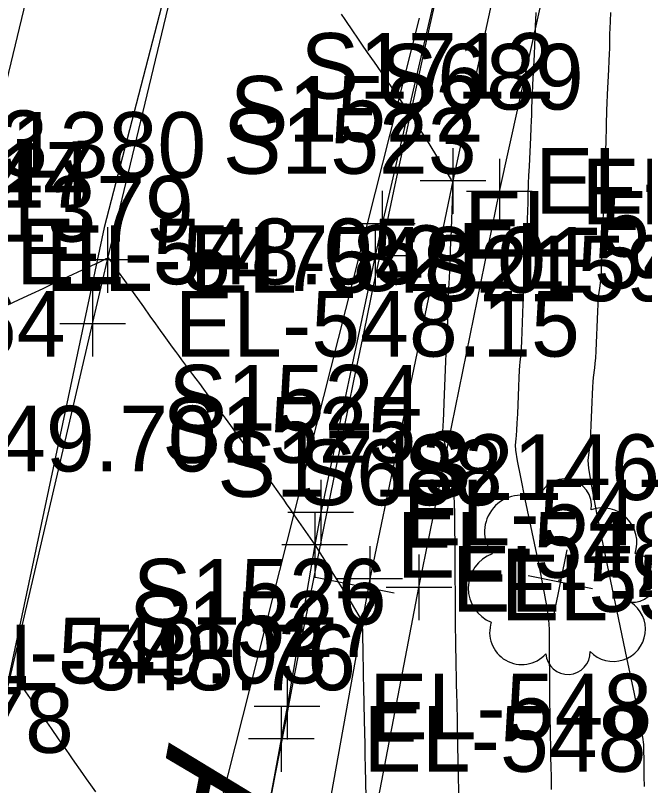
# Model space of a CAD drawing. Extents: x 1724534 to 1727318, y 657156 to 660047.
# Drawn here: x 1725473.69 to 1725512.02, y 659072.74 to 659119.65 of the extents above; entities that cross this region are included whole.
import ezdxf

# ---------------------------------------------------------------- set-up
doc = ezdxf.new("R2010")
doc.units = 0
for name, color, linetype in [('SURVEY - CENTERLINE - Preliminary', 7, 'Continuous'), ('SURVEY - CENTERLINE - Preliminary Text', 7, 'Continuous'), ('SURVEY - CONTOURS - Index with Text', 7, 'Continuous'), ('SURVEY - CONTOURS - Intermediate with optional Text', 7, 'Continuous'), ('SURVEY - DRAINAGE - Area Shapes', 7, 'Continuous'), ('SURVEY - DTM - Breaklines - Points - Elevations', 7, 'Continuous'), ('SURVEY - NON-TRANSPORTATION - Features - Points - Elevations', 7, 'Continuous'), ('SURVEY - ROADSIDE BARRIERS - Points - Elevations', 7, 'Continuous'), ('SURVEY - ROADSIDE BARRIERS - Points - Locators', 7, 'Continuous'), ('SURVEY - ROADSIDE BARRIERS - Points - Numbers', 7, 'Continuous'), ('SURVEY - ROADSIDE BARRIERS with Text', 7, 'Continuous'), ('SURVEY - TRANSPORTATION - Features', 7, 'Continuous'), ('SURVEY - TRANSPORTATION - Features - Points - Elevations', 7, 'Continuous'), ('SURVEY - TRANSPORTATION - Features - Points - Locators', 7, 'Continuous'), ('SURVEY - TRANSPORTATION - Features - Points - Numbers', 7, 'Continuous'), ('SURVEY - TRANSPORTATION - Roads', 7, 'Continuous'), ('SURVEY - TRANSPORTATION - Roads - Points - Elevations', 7, 'Continuous'), ('SURVEY - TRANSPORTATION - Roads - Points - Locators', 7, 'Continuous'), ('SURVEY - TRANSPORTATION - Roads - Points - Numbers', 7, 'Continuous'), ('SURVEY - UTILITIES - Electric (Lighting) - Points - Elevations', 7, 'Continuous'), ('SURVEY - UTILITIES - Electric (Lighting) - Points - Numbers', 7, 'Continuous'), ('SURVEY - UTILITIES - Poles and Miscellaneous - Points - Numbers', 7, 'Continuous'), ('SURVEY - VEGETATION - Features - Points - Locators', 7, 'Continuous'), ('SURVEY - VEGETATION - Features - Points - Numbers', 7, 'Continuous'), ('SURVEY - VEGETATION - Features with Text', 7, 'Continuous')]:
    doc.layers.add(name, color=color, linetype=linetype)

msp = doc.modelspace()

# ---------------------------------------------------------------- linework, layer by layer
at = {"layer": 'SURVEY - CENTERLINE - Preliminary'}
msp.add_line((1725498.294, 659119.478), (1725486.022, 659071.007), dxfattribs=at)
msp.add_arc((1727061.077, 658773.081), 1600, 165.79242, 172.785391, dxfattribs=at)
msp.add_arc((1727061.077, 658773.081), 1600, 165.79242, 172.785391, dxfattribs=at)
msp.add_arc((1727061.077, 658773.081), 1600, 165.79242, 172.785391, dxfattribs=at)
at = {"layer": 'SURVEY - CENTERLINE - Preliminary Text'}
msp.add_line((1725491.867, 659085.46), (1725496.771, 659084.484), dxfattribs=at)
at = {"layer": 'SURVEY - CONTOURS - Index with Text'}
msp.add_lwpolyline([(1725509.954, 659119.833), (1725509.928, 659119.295), (1725509.909, 659118.862), (1725509.896, 659118.534), (1725509.891, 659118.312), (1725509.886, 659117.859), (1725509.881, 659117.638), (1725509.869, 659117.316), (1725509.851, 659116.893), (1725509.827, 659116.368), (1725509.752, 659114.833), (1725509.727, 659114.306), (1725509.709, 659113.877), (1725509.697, 659113.545), (1725509.692, 659113.312), (1725509.686, 659112.819), (1725509.681, 659112.587), (1725509.67, 659112.262), (1725509.653, 659111.844), (1725509.629, 659111.333), (1725509.558, 659109.845), (1725509.535, 659109.332), (1725509.517, 659108.908), (1725509.506, 659108.574), (1725509.501, 659108.33), (1725509.495, 659107.798), (1725509.491, 659107.555), (1725509.482, 659107.225), (1725509.469, 659106.808), (1725509.452, 659106.304), (1725509.4, 659104.843), (1725509.383, 659104.361), (1725509.369, 659104.011), (1725509.36, 659103.793), (1725509.356, 659103.706), (1725509.349, 659103.649), (1725509.343, 659103.605), (1725509.331, 659103.513), (1725509.314, 659103.374), (1725509.29, 659103.187), (1725509.219, 659102.627), (1725509.193, 659102.376), (1725509.169, 659102.044), (1725509.146, 659101.63), (1725509.125, 659101.135), (1725509.071, 659099.704), (1725509.05, 659099.207), (1725509.027, 659098.789), (1725509.001, 659098.449), (1725508.974, 659098.188), (1725508.9, 659097.596), (1725508.872, 659097.336), (1725508.847, 659097.001), (1725508.824, 659096.59), (1725508.802, 659096.103), (1725508.746, 659094.705), (1725508.724, 659094.217), (1725508.7, 659093.802), (1725508.674, 659093.46), (1725508.645, 659093.19), (1725508.567, 659092.568), (1725508.606, 659092.054), (1725508.782, 659090.978), (1725509.095, 659089.34), (1725509.545, 659087.139), (1725510.927, 659080.523), (1725511.38, 659078.333), (1725511.705, 659076.724), (1725511.9, 659075.696), (1725511.965, 659075.25), (1725511.968, 659074.835), (1725511.968, 659074.682), (1725511.969, 659074.535), (1725511.97, 659074.393), (1725511.971, 659074.257), (1725511.973, 659073.901), (1725511.974, 659073.768), (1725511.975, 659073.638), (1725511.977, 659073.509), (1725511.98, 659073.383), (1725511.987, 659073.047), (1725511.989, 659072.923), (1725511.992, 659072.802), (1725511.994, 659072.683)], dxfattribs=at)
at = {"layer": 'SURVEY - CONTOURS - Intermediate with optional Text'}
for points in [[(1725493.539, 659119.727), (1725493.752, 659119.413), (1725494.263, 659118.653), (1725494.486, 659118.323), (1725494.774, 659117.905), (1725495.125, 659117.397), (1725495.54, 659116.8), (1725497.626, 659113.808), (1725497.956, 659113.306), (1725498.057, 659113.15), (1725498.215, 659112.898), (1725498.433, 659112.55), (1725498.709, 659112.106), (1725499.795, 659110.358), (1725499.995, 659110.036), (1725500.183, 659109.733), (1725500.247, 659109.632), (1725500.268, 659109.597), (1725500.285, 659109.57), (1725500.298, 659109.55), (1725500.306, 659109.538), (1725500.331, 659109.497), (1725500.21, 659106.075), (1725500.187, 659105.433), (1725500.17, 659104.974), (1725500.16, 659104.698), (1725500.156, 659104.596), (1725500.155, 659104.589), (1725500.151, 659104.562), (1725500.146, 659104.515), (1725500.14, 659104.409), (1725500.128, 659104.124), (1725500.11, 659103.662), (1725500.086, 659103.021), (1725500.012, 659101.075), (1725499.987, 659100.432), (1725499.968, 659099.964), (1725499.955, 659099.669), (1725499.948, 659099.547), (1725499.937, 659099.456), (1725499.929, 659099.337), (1725499.916, 659099.048), (1725499.897, 659098.59), (1725499.795, 659096.061), (1725499.77, 659095.431), (1725499.749, 659094.967), (1725499.735, 659094.669), (1725499.726, 659094.536), (1725499.709, 659094.402), (1725499.717, 659094.291), (1725499.755, 659094.059), (1725499.822, 659093.707), (1725499.919, 659093.234), (1725500.217, 659091.81), (1725500.315, 659091.252), (1725500.386, 659090.643), (1725500.43, 659089.986), (1725500.448, 659089.279), (1725500.464, 659086.608), (1725500.468, 659085.915), (1725500.471, 659085.248), (1725500.475, 659084.607), (1725500.485, 659082.933), (1725500.489, 659082.31), (1725500.496, 659081.696), (1725500.505, 659081.092), (1725500.517, 659080.496), (1725500.55, 659078.92), (1725500.562, 659078.335), (1725500.574, 659077.765), (1725500.597, 659076.664), (1725500.627, 659075.233), (1725500.649, 659074.183), (1725500.659, 659073.675), (1725500.67, 659073.18), (1725500.697, 659071.874)], [(1725505.399, 659119.832), (1725505.377, 659119.372), (1725505.364, 659119.07), (1725505.359, 659118.925), (1725505.357, 659118.749), (1725505.352, 659118.606), (1725505.339, 659118.31), (1725505.318, 659117.862), (1725505.289, 659117.26), (1725505.201, 659115.452), (1725505.172, 659114.848), (1725505.151, 659114.393), (1725505.138, 659114.087), (1725505.133, 659113.929), (1725505.131, 659113.707), (1725505.126, 659113.552), (1725505.114, 659113.253), (1725505.094, 659112.811), (1725505.066, 659112.225), (1725504.982, 659110.47), (1725504.955, 659109.882), (1725504.935, 659109.433), (1725504.922, 659109.124), (1725504.917, 659108.954), (1725504.915, 659108.689), (1725504.911, 659108.521), (1725504.902, 659108.216), (1725504.887, 659107.775), (1725504.867, 659107.196), (1725504.805, 659105.472), (1725504.785, 659104.904), (1725504.77, 659104.496), (1725504.76, 659104.246), (1725504.756, 659104.155), (1725504.752, 659104.125), (1725504.749, 659104.101), (1725504.743, 659104.051), (1725504.734, 659103.975), (1725504.721, 659103.875), (1725504.682, 659103.571), (1725504.667, 659103.393), (1725504.649, 659103.084), (1725504.628, 659102.646), (1725504.606, 659102.078), (1725504.542, 659100.39), (1725504.519, 659099.82), (1725504.498, 659099.376), (1725504.478, 659099.059), (1725504.461, 659098.868), (1725504.418, 659098.526), (1725504.401, 659098.337), (1725504.382, 659098.025), (1725504.36, 659097.59), (1725504.336, 659097.033), (1725504.271, 659095.383), (1725504.247, 659094.824), (1725504.225, 659094.385), (1725504.204, 659094.064), (1725504.185, 659093.863), (1725504.138, 659093.485), (1725504.162, 659093.172), (1725504.268, 659092.519), (1725504.459, 659091.523), (1725504.732, 659090.187), (1725505.572, 659086.167), (1725505.848, 659084.792), (1725506.045, 659083.684), (1725506.165, 659082.841), (1725506.207, 659082.264), (1725506.213, 659081.081), (1725506.216, 659080.645), (1725506.218, 659080.225), (1725506.221, 659079.821), (1725506.223, 659079.432), (1725506.229, 659078.417), (1725506.232, 659078.039), (1725506.236, 659077.667), (1725506.241, 659077.3), (1725506.248, 659076.939), (1725506.268, 659075.984), (1725506.276, 659075.629), (1725506.283, 659075.283), (1725506.29, 659074.946), (1725506.297, 659074.616), (1725506.315, 659073.748), (1725506.322, 659073.426), (1725506.328, 659073.111), (1725506.335, 659072.804), (1725506.341, 659072.503)], [(1725473.144, 659101.988), (1725473.923, 659102.348), (1725474.664, 659102.692), (1725475.369, 659103.022), (1725476.037, 659103.336), (1725477.768, 659104.154), (1725478.336, 659104.422), (1725478.741, 659104.613), (1725478.985, 659104.729), (1725479.067, 659104.767), (1725479.068, 659104.768), (1725479.07, 659104.769), (1725479.078, 659104.773), (1725479.091, 659104.779), (1725479.108, 659104.787), (1725479.162, 659104.813), (1725479.182, 659104.823), (1725479.202, 659104.832), (1725479.223, 659104.842), (1725479.243, 659104.851), (1725479.338, 659104.897), (1725479.401, 659104.805), (1725479.414, 659104.787), (1725479.424, 659104.772), (1725479.433, 659104.76), (1725479.439, 659104.751), (1725479.454, 659104.731), (1725479.513, 659104.649), (1725479.678, 659104.417), (1725479.95, 659104.037), (1725480.329, 659103.508), (1725481.482, 659101.897), (1725481.885, 659101.335), (1725482.227, 659100.858), (1725482.509, 659100.466), (1725482.731, 659100.159), (1725483.243, 659099.453), (1725483.434, 659099.191), (1725483.622, 659098.933), (1725483.809, 659098.681), (1725483.993, 659098.434), (1725484.48, 659097.781), (1725484.675, 659097.519), (1725484.896, 659097.224), (1725485.142, 659096.895), (1725485.413, 659096.531), (1725486.17, 659095.518), (1725486.467, 659095.116), (1725486.792, 659094.672), (1725487.143, 659094.186), (1725487.521, 659093.657), (1725488.567, 659092.191), (1725488.924, 659091.69), (1725489.211, 659091.287), (1725489.429, 659090.981), (1725489.577, 659090.773), (1725489.88, 659090.348), (1725490.013, 659090.159), (1725490.187, 659089.912), (1725490.4, 659089.606), (1725490.654, 659089.241), (1725491.93, 659087.402), (1725493.274, 659085.271), (1725493.543, 659084.841), (1725493.778, 659084.464), (1725493.976, 659084.141), (1725494.138, 659083.871), (1725494.813, 659082.734), (1725494.85, 659080.966), (1725494.859, 659080.541), (1725494.869, 659080.024), (1725494.882, 659079.414), (1725494.897, 659078.712), (1725494.938, 659076.717), (1725494.954, 659075.977), (1725494.969, 659075.254), (1725494.984, 659074.547), (1725494.998, 659073.856), (1725495.036, 659072.036)], [(1725473.64, 659079.417), (1725473.701, 659079.327), (1725473.881, 659079.068), (1725475.857, 659076.221), (1725476.293, 659075.594), (1725476.651, 659075.078), (1725476.933, 659074.673), (1725477.138, 659074.38), (1725477.769, 659073.48), (1725477.993, 659073.159), (1725478.256, 659072.783), (1725478.557, 659072.35)]]:
    msp.add_lwpolyline(points, dxfattribs=at)
at = {"layer": 'SURVEY - DRAINAGE - Area Shapes'}
msp.add_lwpolyline([(1725457.865, 659006.777), (1725413.857, 659016.262), (1725297.605, 659050.843), (1725314.042, 659296.608), (1725386.76, 659493.901), (1725483.401, 659755.229), (1725623.949, 659732.704), (1725676.22, 659724.326), (1725634.82, 659466.017), (1725543.324, 659353.721), (1725499.683, 659185.923), (1725479.088, 659106.738)], close=True, dxfattribs=at)
at = {"layer": 'SURVEY - ROADSIDE BARRIERS - Points - Locators'}
for p, q in [((1725503.177, 659110.92), (1725503.177, 659106.92)), ((1725505.177, 659108.92), (1725501.177, 659108.92)), ((1725498.271, 659086.816), (1725498.271, 659082.816)), ((1725500.271, 659084.816), (1725496.271, 659084.816))]:
    msp.add_line(p, q, dxfattribs=at)
at = {"layer": 'SURVEY - ROADSIDE BARRIERS with Text'}
msp.add_lwpolyline([(1725454.307, 658763.664), (1725456.988, 658788.398), (1725459.975, 658813.106), (1725462.961, 658837.817), (1725466.031, 658862.66), (1725469.198, 658887.437), (1725472.364, 658912.252), (1725475.489, 658936.998), (1725478.578, 658961.799), (1725481.795, 658986.471), (1725485.277, 659011.185), (1725489.239, 659035.685), (1725493.561, 659060.194), (1725498.271, 659084.816), (1725503.177, 659108.92), (1725508.576, 659133.257), (1725514.221, 659157.599), (1725521.221, 659181.564), (1725529.697, 659209.302)], dxfattribs=at)
at = {"layer": 'SURVEY - TRANSPORTATION - Features'}
for points in [[(1725537.281, 659258.937), (1725530.962, 659234.747), (1725524.817, 659210.531), (1725517.386, 659182.521), (1725511.279, 659158.31), (1725505.645, 659133.966), (1725500.348, 659109.577), (1725495.279, 659085.33), (1725490.855, 659060.693), (1725486.478, 659036.153), (1725482.443, 659011.591), (1725478.797, 658986.889), (1725475.825, 658962.14), (1725472.769, 658937.341), (1725469.208, 658912.632), (1725466.187, 658887.82), (1725463.008, 658863.047)], [(1725506.673, 659250.514), (1725500.512, 659226.334), (1725494.493, 659202.049), (1725488.389, 659177.819), (1725482.327, 659153.516), (1725476.395, 659129.191), (1725470.514, 659104.862), (1725464.748, 659080.55), (1725459.259, 659056.109), (1725454.008, 659031.549), (1725449.429, 659009.612), (1725448.213, 659003.504), (1725443.603, 658978.829), (1725439.325, 658954.082), (1725434.304, 658922.209), (1725434.197, 658921.722)]]:
    msp.add_lwpolyline(points, dxfattribs=at)
at = {"layer": 'SURVEY - TRANSPORTATION - Features - Points - Locators'}
for p, q in [((1725500.348, 659111.577), (1725500.348, 659107.577)), ((1725502.348, 659109.577), (1725498.348, 659109.577)), ((1725495.279, 659087.33), (1725495.279, 659083.33)), ((1725497.279, 659085.33), (1725493.279, 659085.33))]:
    msp.add_line(p, q, dxfattribs=at)
at = {"layer": 'SURVEY - TRANSPORTATION - Roads'}
for points in [[(1725435.76, 658873.112), (1725439.371, 658898.842), (1725439.657, 658900.819), (1725445.023, 658936.389), (1725447.926, 658954.139), (1725448.261, 658956.109), (1725453.558, 658985.616), (1725453.93, 658987.58), (1725458.117, 659009.159), (1725458.517, 659011.117), (1725466.292, 659048.286), (1725466.718, 659050.238), (1725471.114, 659069.737), (1725478.393, 659100.872), (1725479.306, 659104.764), (1725484.9, 659128.087), (1725485.373, 659130.029), (1725489.666, 659147.5), (1725494.922, 659168.852), (1725495.411, 659170.791), (1725504.745, 659207.606), (1725509.226, 659225.033), (1725509.717, 659226.971)], [(1725501.913, 659132.272), (1725496.037, 659106.962), (1725495.616, 659105.008), (1725492.293, 659089.367), (1725491.93, 659087.402), (1725490.237, 659077.551), (1725489.888, 659075.583), (1725484.442, 659046.101), (1725484.106, 659044.131), (1725480.436, 659022.454), (1725480.115, 659020.482), (1725477.562, 659002.676), (1725474.526, 658980.901), (1725474.261, 658978.921), (1725472.804, 658967.02), (1725471.086, 658953.138), (1725470.348, 658947.189), (1725468.597, 658933.312), (1725467.348, 658923.398), (1725465.675, 658909.512), (1725465.425, 658907.529), (1725464.411, 658899.602), (1725462.646, 658885.729), (1725459.817, 658863.933)]]:
    msp.add_lwpolyline(points, dxfattribs=at)
at = {"layer": 'SURVEY - TRANSPORTATION - Roads - Points - Locators'}
for p, q in [((1725496.037, 659108.962), (1725496.037, 659104.962)), ((1725479.306, 659106.764), (1725479.306, 659102.764)), ((1725498.037, 659106.962), (1725494.037, 659106.962)), ((1725495.616, 659107.008), (1725495.616, 659103.008)), ((1725497.616, 659105.008), (1725493.616, 659105.008)), ((1725481.306, 659104.764), (1725477.306, 659104.764)), ((1725478.393, 659102.872), (1725478.393, 659098.872)), ((1725480.393, 659100.872), (1725476.393, 659100.872)), ((1725492.293, 659091.367), (1725492.293, 659087.367)), ((1725491.93, 659089.402), (1725491.93, 659085.402)), ((1725494.293, 659089.367), (1725490.293, 659089.367)), ((1725493.93, 659087.402), (1725489.93, 659087.402)), ((1725490.237, 659079.551), (1725490.237, 659075.551)), ((1725492.237, 659077.551), (1725488.237, 659077.551)), ((1725489.888, 659077.583), (1725489.888, 659073.583)), ((1725491.888, 659075.583), (1725487.888, 659075.583))]:
    msp.add_line(p, q, dxfattribs=at)
at = {"layer": 'SURVEY - VEGETATION - Features - Points - Locators'}
for p, q in [((1725507.278, 659087.097), (1725506.488, 659083.175)), ((1725504.922, 659085.531), (1725508.844, 659084.741))]:
    msp.add_line(p, q, dxfattribs=at)
at = {"layer": 'SURVEY - VEGETATION - Features with Text'}
msp.add_circle((1725506.866, 659085.233), 0.0685, dxfattribs=at)
for centre, radius, start, end in [((1725507.154, 659089.781), 1.638, 351.7283, 166.7286), ((1725504.498, 659088.206), 2.222, 61.4754, 217.3139), ((1725509.442, 659087.542), 2.111, 341.5694, 108.4151), ((1725503.518, 659084.766), 2.236, 110.5796, 248.1038), ((1725511.279, 659085.394), 1.49, 266.2824, 83.6015), ((1725510.118, 659082.262), 1.958, 223.6637, 57.0834), ((1725504.546, 659082.074), 1.962, 161.5268, 318.3158), ((1725507.356, 659080.854), 1.347, 183.643, 2.3886)]:
    msp.add_arc(centre, radius, start, end, dxfattribs=at)

# ---------------------------------------------------------------- texts
at = {"layer": 'SURVEY - CENTERLINE - Preliminary'}
msp.add_text('A', height=7.5, rotation=259.2889, dxfattribs=at).set_placement((1725483.034, 659075.389))
at = {"layer": 'SURVEY - DTM - Breaklines - Points - Elevations'}
for s, p in [('EL-563.44', (1725453.668, 659107.979)), ('EL-548.05', (1725473.741, 659103.278)), ('EL-549.03', (1725467.975, 659078.964))]:
    msp.add_text(s, height=4, dxfattribs=at).set_placement(p)
at = {"layer": 'SURVEY - NON-TRANSPORTATION - Features - Points - Elevations'}
msp.add_text('EL-551.17', height=4, dxfattribs=at).set_placement((1725453.785, 659107.952))
at = {"layer": 'SURVEY - ROADSIDE BARRIERS - Points - Elevations'}
for s, p in [('EL-548.81', (1725508.177, 659106.92)), ('EL-549.75', (1725503.271, 659082.816))]:
    msp.add_text(s, height=4, dxfattribs=at).set_placement(p)
at = {"layer": 'SURVEY - ROADSIDE BARRIERS - Points - Numbers'}
for s, p in [('S689', (1725495.825, 659113.92)), ('S688', (1725490.888, 659089.816))]:
    msp.add_text(s, height=4, dxfattribs=at).set_placement(p)
at = {"layer": 'SURVEY - TRANSPORTATION - Features - Points - Elevations'}
for s, p in [('EL-547.00', (1725505.348, 659107.577)), ('EL-547.82', (1725475.514, 659102.862)), ('EL-547.91', (1725500.279, 659083.33)), ('EL-548.76', (1725469.748, 659078.55))]:
    msp.add_text(s, height=4, dxfattribs=at).set_placement(p)
at = {"layer": 'SURVEY - TRANSPORTATION - Features - Points - Numbers'}
for s, p in [('S1712', (1725491.06, 659114.577)), ('S413', (1725463.178, 659109.862)), ('S1713', (1725485.991, 659090.33))]:
    msp.add_text(s, height=4, dxfattribs=at).set_placement(p)
at = {"layer": 'SURVEY - TRANSPORTATION - Roads - Points - Elevations'}
for s, p in [('EL-547.26', (1725501.037, 659104.962)), ('EL-548.01', (1725484.306, 659102.764)), ('EL-547.34', (1725500.616, 659103.008)), ('EL-548.15', (1725483.393, 659098.872)), ('EL-547.93', (1725497.293, 659087.367)), ('EL-548.00', (1725496.93, 659085.402)), ('EL-548.36', (1725495.237, 659075.551)), ('EL-548.41', (1725494.888, 659073.583))]:
    msp.add_text(s, height=4, dxfattribs=at).set_placement(p)
at = {"layer": 'SURVEY - TRANSPORTATION - Roads - Points - Numbers'}
for s, p in [('S1522', (1725486.749, 659111.962)), ('S1380', (1725469.845, 659109.764)), ('S1523', (1725486.328, 659110.008)), ('S1379', (1725469.09, 659105.872)), ('S1524', (1725483.005, 659094.367)), ('S1525', (1725482.642, 659092.402)), ('S1526', (1725480.839, 659082.551)), ('S1527', (1725480.6, 659080.583)), ('S1378', (1725461.779, 659074.737))]:
    msp.add_text(s, height=4, dxfattribs=at).set_placement(p)
at = {"layer": 'SURVEY - UTILITIES - Electric (Lighting) - Points - Elevations'}
msp.add_text('EL-549.70', height=4, dxfattribs=at).set_placement((1725461.272, 659091.875))
at = {"layer": 'SURVEY - UTILITIES - Electric (Lighting) - Points - Numbers'}
msp.add_text('S2064', height=4, dxfattribs=at).set_placement((1725461.272, 659098.875))
at = {"layer": 'SURVEY - UTILITIES - Poles and Miscellaneous - Points - Numbers'}
msp.add_text('S2159', height=4, dxfattribs=at).set_placement((1725498.402, 659102.245))
at = {"layer": 'SURVEY - VEGETATION - Features - Points - Numbers'}
msp.add_text('S2146', height=4, dxfattribs=at).set_placement((1725497.485, 659090.136))

doc.saveas('drawing.dxf')
